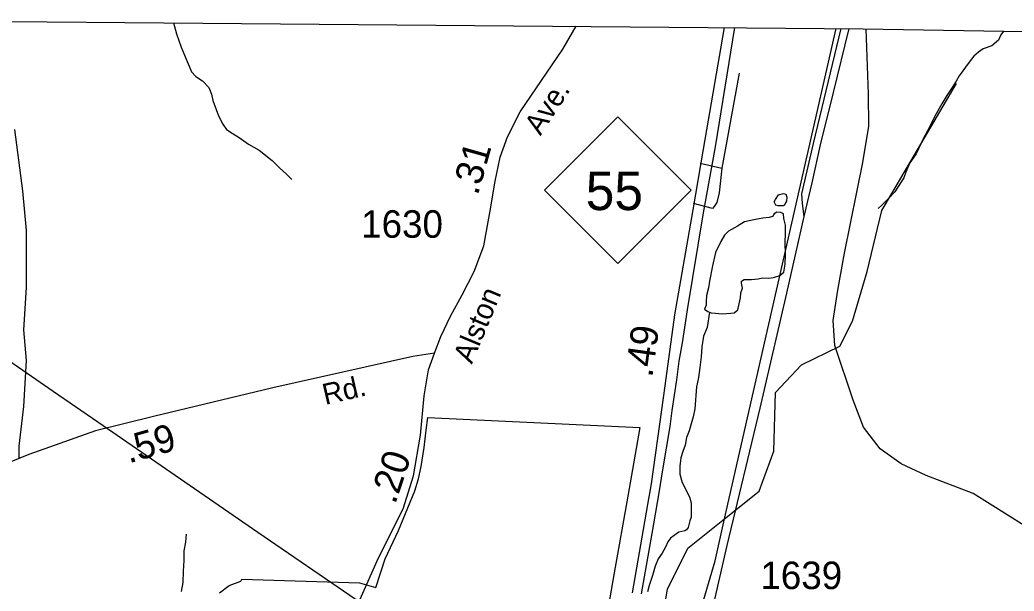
# Model space of a CAD drawing. Extents: x 2001466 to 2224147, y 644118 to 847247.
# Drawn here: x 2028679 to 2033198, y 768267 to 770860 of the extents above; entities that cross this region are included whole.
import ezdxf

# ---------------------------------------------------------------- set-up
doc = ezdxf.new("R2010")
doc.units = 0
for name, color, linetype in [('Exist Boundary Land Use Park Urban', 7, 'Continuous'), ('Exist Boundary Political City Limit New', 7, 'Continuous'), ('Exist Boundary Political CountyLine', 7, 'Continuous'), ('Exist Hydrographic Misc Water Feature', 7, 'Continuous'), ('Exist Railroad Mainline', 7, 'Continuous'), ('Exist Railroad Siding', 7, 'Continuous'), ('Exist Road Non-System Type 51', 7, 'Continuous'), ('Exist Road Primary NC Service Mileage Hundredths English Label', 7, 'Continuous'), ('Exist Road Primary NC Shield CELL', 7, 'Continuous'), ('Exist Road Primary NC Shield Number Label', 7, 'Continuous'), ('Exist Road Primary NC UnDivided 4 Lane Attributed', 7, 'Continuous'), ('Exist Road Secondary Mileage Hundredths English Label', 7, 'Continuous'), ('Exist Road Secondary Type 51 Attributed', 7, 'Continuous'), ('Exist Road Secondary Type 51 Label', 7, 'Continuous'), ('Exist Road Secondary Type 51 Number Label', 7, 'Continuous'), ('Exist Utilities Electrical Transmission Line', 7, 'Continuous'), ('Map Preparation Boundary City Limit Buffer Line', 7, 'Continuous')]:
    doc.layers.add(name, color=color, linetype=linetype)

msp = doc.modelspace()

# ---------------------------------------------------------------- linework, layer by layer
at = {"layer": 'Exist Boundary Land Use Park Urban'}
msp.add_line((2031882.6, 768594.7), (2032388.7, 770821), dxfattribs=at)
msp.add_lwpolyline([(2031556.3, 767441.7), (2031839.4, 768404.5), (2031882.6, 768594.7)], dxfattribs=at)
at = {"layer": 'Exist Boundary Political City Limit New'}
msp.add_lwpolyline([(2029586.1, 768258.2), (2029630.5, 768291.6), (2029683.5, 768312.2), (2029688.2, 768320), (2030223.4, 768304.7), (2030296.8, 768283.6), (2030339.8, 768413.5), (2030400.4, 768541.6), (2030474.5, 768721.2), (2030490.5, 768776.7), (2030503.4, 768832.8), (2030517.2, 768918.9), (2030526.5, 768998), (2030533.4, 769055.1), (2031496.5, 769008.9), (2031442.1, 768697.8), (2031381.1, 768349.2), (2031355.1, 768201.3)], dxfattribs=at)
at = {"layer": 'Exist Boundary Political CountyLine'}
msp.add_lwpolyline([(2027743, 770860.1), (2032512.5, 770820), (2036992.3, 770745.1), (2042490.6, 770640.9), (2045862.5, 770603.7), (2047082.9, 770803.2), (2048958.4, 770754.9), (2050439.2, 770682)], dxfattribs=at)
at = {"layer": 'Exist Hydrographic Misc Water Feature'}
for points in [[(2029377.3, 770846.4), (2029391.2, 770796.9), (2029413, 770736.5), (2029435.1, 770681.2), (2029448.9, 770650.6), (2029459.1, 770624.9), (2029478.8, 770602.4), (2029508.7, 770582.9), (2029538.7, 770552.8), (2029550.8, 770522.9), (2029556.5, 770494.9), (2029570.7, 770452.8), (2029582.3, 770424.7), (2029602.4, 770386.6), (2029618, 770362.4), (2029644.3, 770346.3), (2029676.3, 770326), (2029718.1, 770296.5), (2029766.1, 770268.4), (2029826.2, 770222), (2029857.7, 770190.2), (2029891.8, 770157.5), (2029915.8, 770135.7)], [(2033150.1, 770809.3), (2033137.7, 770792.5), (2033127.5, 770768.1), (2033097.6, 770742.4), (2033057.4, 770728.5), (2033035.6, 770714.1), (2033015.3, 770694.9), (2032993.4, 770668.3), (2032949.1, 770606.8), (2032935.2, 770582.5), (2032917.1, 770552.5), (2032892.9, 770516.9), (2032869.1, 770478.9), (2032838.6, 770422.9), (2032814.6, 770376.6), (2032782.6, 770316.5), (2032752.5, 770252.4), (2032724.4, 770211.2), (2032706.1, 770168.9), (2032696.3, 770142.8), (2032674.1, 770108.8), (2032656.1, 770078.8), (2032627.8, 770049.1), (2032597.6, 770018.5), (2032579.8, 770003.3)], [(2032530.2, 769717.2), (2032597.2, 769994.8), (2032936.9, 770572.1)], [(2032147.8, 770015.4), (2032125.8, 770015.9), (2032115.6, 770019.4), (2032107.8, 770033.4), (2032113.7, 770044), (2032127.9, 770065.9), (2032150, 770071.9), (2032159.9, 770069.3), (2032165.8, 770055.3), (2032163.8, 770037.3), (2032159.6, 770029.9), (2032153.9, 770019.4), (2032147.8, 770015.4)], [(2031814.1, 769532.5), (2031820.5, 769529.9), (2031840.6, 769527.9), (2031870.5, 769525.6), (2031910.5, 769528.1), (2031926.5, 769529.4), (2031942.7, 769543.8), (2031948.7, 769571.6), (2031954.6, 769597.7), (2031956.6, 769621.5), (2031963, 769641.9), (2031959.1, 769664.1), (2031959.1, 769673.9), (2031970.8, 769681.9), (2032004.8, 769682), (2032035, 769683.9), (2032054.9, 769689.2), (2032083, 769687.8), (2032104.9, 769689.8), (2032132.8, 769699.1), (2032151, 769715.1), (2032157, 769751.1), (2032159.2, 769795.3), (2032157.4, 769849.5), (2032159.4, 769889.7), (2032159.4, 769927.4), (2032151.4, 769957.9), (2032149.6, 769979.2), (2032137.5, 769985.2), (2032119.5, 769987.2), (2032107.6, 769979.3), (2032099.6, 769968), (2032085.6, 769963.3), (2032055.5, 769959.9), (2032015.5, 769951.7), (2031973.5, 769943.5), (2031941.3, 769923.7), (2031899.6, 769901.6), (2031881.4, 769882.2), (2031865.4, 769853.8), (2031841, 769804.3), (2031826.9, 769743.9), (2031813.1, 769673.6), (2031808.6, 769644.2), (2031800.6, 769608.2), (2031798.8, 769582.1), (2031798.8, 769565.6), (2031790.6, 769546.1), (2031806.5, 769535.9), (2031814.1, 769532.5)], [(2031882.6, 768594.7), (2032039.3, 768720), (2032106.1, 768902.3), (2032114.1, 769167.9), (2032231.2, 769293.5), (2032406.1, 769378.5), (2032464.2, 769492.2), (2032530.2, 769717.2)], [(2031814.1, 769532.5), (2031802.7, 769463.9), (2031786.5, 769424), (2031778.3, 769375.7), (2031776.2, 769329.9), (2031770.3, 769281.6), (2031764.1, 769235.8), (2031753.9, 769194.2), (2031747.7, 769094.2), (2031739.5, 769057.5), (2031721.5, 768993.9), (2031709.4, 768963.7), (2031703.2, 768929.4), (2031693.2, 768900.1), (2031683.1, 768871.6), (2031679.2, 768833.9), (2031679, 768797.9), (2031688.9, 768759.9), (2031712.8, 768715.9), (2031724.7, 768689.4), (2031730.5, 768663.9), (2031730.5, 768627.8), (2031730.5, 768601.5), (2031724.5, 768585.3), (2031716.5, 768555.9), (2031708.5, 768545.4), (2031702.2, 768540.1)], [(2031414.8, 767481.4), (2031557.2, 767893.1), (2031623.2, 768275.7), (2031715.1, 768460.8), (2031882.6, 768594.7)], [(2029434.5, 768525.5), (2029432.3, 768489.4), (2029424.3, 768449.4), (2029424.3, 768405.2), (2029422, 768356.8), (2029419.9, 768305.1), (2029411.7, 768265.2)], [(2031702.2, 768540.1), (2031674.3, 768533.8), (2031652.4, 768519.5), (2031636.4, 768507.5), (2031624.3, 768489.7), (2031614.2, 768465.3), (2031598.2, 768439.4), (2031580, 768413.5), (2031566, 768379.4), (2031553.9, 768337.7), (2031540, 768292.1), (2031531.8, 768263.6)]]:
    msp.add_lwpolyline(points, dxfattribs=at)
at = {"layer": 'Exist Railroad Mainline'}
for points in [[(2032243.7, 769966.9), (2032280.1, 770120.7), (2032318.6, 770292.6), (2032377.3, 770530.4), (2032447.9, 770820.5)], [(2031768.6, 767925), (2031894, 768474.3), (2032043.6, 769097.7), (2032164.8, 769619.2), (2032243.7, 769966.9)]]:
    msp.add_lwpolyline(points, dxfattribs=at)
at = {"layer": 'Exist Railroad Siding'}
msp.add_lwpolyline([(2032243.7, 769966.9), (2032236, 770026.8), (2032234.1, 770070.9), (2032286.5, 770298.6), (2032411.6, 770820.9)], dxfattribs=at)
at = {"layer": 'Exist Road Non-System Type 51'}
for p in [(2031949.1, 770618.3), (2031771.3, 770209.7)]:
    msp.add_line(p, (2031869.2, 770187.5), dxfattribs=at)
for points in [[(2033397.7, 768467.2), (2033011.5, 768709.6), (2032799.1, 768791.7), (2032684.8, 768844.9), (2032589.9, 768912.5), (2032514.2, 769010.7), (2032466, 769133.1), (2032383.9, 769381.9), (2032375.8, 769494.7), (2032396.8, 769633.2), (2032427.3, 769800.6), (2032511, 770212.1), (2032538.4, 770378), (2032536.8, 770522.5), (2032525.6, 770819.8)], [(2028654, 770362), (2028690.8, 770083.5), (2028707.2, 769903.4), (2028707.2, 769645.4), (2028694.9, 769453), (2028707.2, 769313.7), (2028694.9, 769104.9), (2028674.5, 768924.7), (2028674.5, 768870.7)], [(2031869.2, 770187.5), (2031857.5, 770075), (2031847.4, 770031.2), (2031835.3, 770013), (2031827.3, 770003.2), (2031740.7, 770025.9)]]:
    msp.add_lwpolyline(points, dxfattribs=at)
at = {"layer": 'Exist Road Primary NC Shield CELL'}
msp.add_lwpolyline([(2031064, 770086.3), (2031397, 770419.3), (2031730, 770086.3), (2031397, 769753.3)], close=True, dxfattribs=at)
at = {"layer": 'Exist Road Primary NC UnDivided 4 Lane Attributed'}
for points in [[(2031463.1, 768259.3), (2031533.7, 768659.5), (2031549.3, 768752.9), (2031596.7, 769089.9), (2031611.8, 769199.2), (2031655.8, 769521), (2031740.1, 769997.7), (2031787.1, 770272.5), (2031881.5, 770825.3)], [(2031504.2, 768253.5), (2031553, 768527.4), (2031584.2, 768712.6), (2031601.2, 768817.4), (2031635.4, 769014), (2031643.7, 769086.8), (2031665, 769226.5), (2031675.6, 769310), (2031690.7, 769393.5), (2031713.5, 769543.8), (2031786.3, 769984), (2031840.2, 770283.1), (2031928.9, 770824.9)]]:
    msp.add_lwpolyline(points, dxfattribs=at)
at = {"layer": 'Exist Road Secondary Type 51 Attributed'}
for points in [[(2030563.7, 769347.4), (2030593.1, 769422.8), (2030636.5, 769514.6), (2030689.6, 769611.2), (2030744.3, 769717.5), (2030788.2, 769833.6), (2030817.1, 769992.8), (2030839.7, 770128.1), (2030862.3, 770236.6), (2030895.8, 770329.8), (2030953.5, 770442.1), (2031146.9, 770728), (2031207.1, 770831)], [(2030563.7, 769347.4), (2030464.7, 769331.4), (2029829.4, 769189.3), (2029286.4, 769058.9), (2029023.4, 768994.5), (2028719.2, 768886.6), (2028405.5, 768759.4), (2028266.3, 768720.7), (2028185.8, 768723.9), (2028076.4, 768757.8), (2027938, 768833.4), (2027563.7, 769043.9)], [(2029693.8, 765150.8), (2029646.9, 765368.2), (2029627.6, 765574.3), (2029636.4, 765769.1), (2029659, 765888.3), (2029734.6, 766046.1), (2029867.3, 766271.5), (2029944.6, 766419.7), (2030000.9, 766587.1), (2030099.1, 766905.9), (2030108.7, 767038), (2030095.6, 767215.3), (2030077.1, 767505.1), (2030078.9, 767691.8), (2030097.9, 767865.7), (2030166.2, 768072.6), (2030225.8, 768230.4), (2030309, 768418), (2030420.9, 768639.4), (2030468, 768790), (2030500.1, 768974.3), (2030517.5, 769152.9), (2030536, 769271), (2030563.7, 769347.4)]]:
    msp.add_lwpolyline(points, dxfattribs=at)
at = {"layer": 'Exist Utilities Electrical Transmission Line'}
for points in [[(2027656.6, 769984.9), (2028831, 769174.1), (2029033.4, 769034.8)], [(2029033.4, 769034.8), (2029761.2, 768533.8), (2030208.4, 768228.2)]]:
    msp.add_lwpolyline(points, dxfattribs=at)
at = {"layer": 'Map Preparation Boundary City Limit Buffer Line'}
msp.add_lwpolyline([(2029586.1, 768258.2), (2029630.5, 768291.6), (2029683.5, 768312.2), (2029688.2, 768320), (2030223.4, 768304.7), (2030296.8, 768283.6), (2030339.8, 768413.5), (2030400.4, 768541.6), (2030474.5, 768721.2), (2030490.5, 768776.7), (2030503.4, 768832.8), (2030517.2, 768918.9), (2030526.5, 768998), (2030533.4, 769055.1), (2031496.5, 769008.9), (2031442.1, 768697.8), (2031381.1, 768349.2), (2031355.1, 768201.3)], dxfattribs=at)

# ---------------------------------------------------------------- texts
at = {"layer": 'Exist Road Primary NC Service Mileage Hundredths English Label'}
msp.add_text('.49', height=125, rotation=82.2141, dxfattribs=at).set_placement((2031553.5, 769233.8))
at = {"layer": 'Exist Road Primary NC Shield Number Label'}
msp.add_text('55', height=175, dxfattribs=at).set_placement((2031251.1, 769996.6))
at = {"layer": 'Exist Road Secondary Mileage Hundredths English Label'}
for s, rotation, p in [('.31', 74.2412, (2030760.5, 770059.7)), ('.59', 15.9514, (2029174.2, 768845.9)), ('.20', 71.4595, (2030385, 768657.2))]:
    msp.add_text(s, height=125, rotation=rotation, dxfattribs=at).set_placement(p)
at = {"layer": 'Exist Road Secondary Type 51 Label'}
for s, rotation, p in [('Ave.', 56.8639, (2031045.2, 770331.4)), ('Alston', 67.3886, (2030733.4, 769294.4)), ('Rd.', 12.9999, (2030066.8, 769111.6))]:
    msp.add_text(s, height=95, rotation=rotation, dxfattribs=at).set_placement(p)
at = {"layer": 'Exist Road Secondary Type 51 Number Label'}
for s, p in [('1630', (2030230.4, 769870.9)), ('1639', (2032044.9, 768275.6))]:
    msp.add_text(s, height=125, dxfattribs=at).set_placement(p)

doc.saveas('drawing.dxf')
